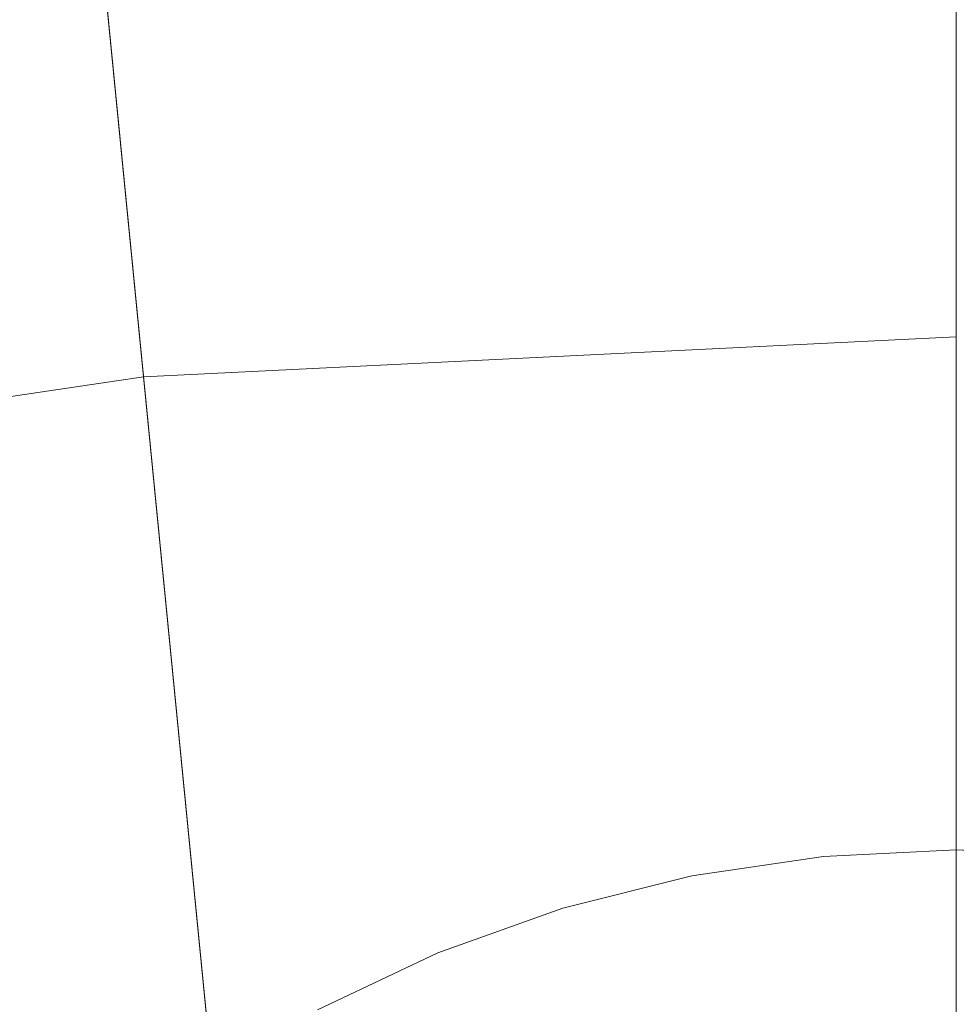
# Model space of a CAD drawing. Header units: millimetres. Extents: x 2270 to 2550, y -29847 to -29567.
# Tile 323 of 591: x 2396 to 2410, y -29594 to -29579. Entities that reach past the tile are written whole.
import ezdxf

# ---------------------------------------------------------------- set-up
doc = ezdxf.new("R2010")
doc.units = ezdxf.units.MM
doc.header["$LTSCALE"] = 25.4
doc.layers.add('Lighting-LED', color=7, linetype='Continuous', lineweight=5, true_color=0x000000)

msp = doc.modelspace()

# ---------------------------------------------------------------- linework, layer by layer
at = {"layer": 'Lighting-LED', "color": 18, "linetype": 'Continuous', "lineweight": 5, "true_color": 0x000000}
for points in [[(2410, -29707.5, -295.5), (2396.378, -29569.189, -295.5), (2410, -29568.515, -295.5)], [(2410, -29707.5, -295.5), (2382.886, -29571.189, -295.5), (2396.378, -29569.189, -295.5)], [(2410, -29707.5, -295.5), (2369.655, -29574.502, -295.5), (2382.886, -29571.189, -295.5)], [(2410, -29574.126, -176.433), (2396.927, -29574.772, -176.433), (2397.854, -29584.179, -170.5), (2410, -29583.578, -170.5)], [(2410, -29707.5, -295.5), (2356.815, -29579.099, -295.5), (2369.655, -29574.502, -295.5)], [(2396.927, -29574.772, -176.433), (2383.981, -29576.692, -176.433), (2385.825, -29585.963, -170.5), (2397.854, -29584.179, -170.5)], [(2410, -29707.5, -295.5), (2344.484, -29584.928, -295.5), (2356.815, -29579.099, -295.5)], [(2410, -29583.578, -170.5), (2397.854, -29584.179, -170.5), (2410, -29707.5, -170.5)], [(2397.854, -29584.179, -170.5), (2385.825, -29585.963, -170.5), (2410, -29707.5, -170.5)], [(2410, -29707.5, -295.5), (2332.786, -29591.942, -295.5), (2344.484, -29584.928, -295.5)], [(2385.825, -29585.963, -170.5), (2374.028, -29588.916, -170.5), (2410, -29707.5, -170.5)], [(2374.028, -29588.916, -170.5), (2362.579, -29593.016, -170.5), (2410, -29707.5, -170.5)], [(2410, -29591.25, -293.913), (2410, -29591.25, -297.088), (2408.015, -29591.348, -297.088), (2408.015, -29591.348, -293.913)], [(2411.985, -29591.348, -293.913), (2411.985, -29591.348, -297.088), (2410, -29591.25, -297.088), (2410, -29591.25, -293.913)], [(2408.015, -29591.348, -293.913), (2408.015, -29591.348, -297.088), (2406.049, -29591.639, -297.088), (2406.049, -29591.639, -293.913)], [(2406.049, -29591.639, -293.913), (2406.049, -29591.639, -297.088), (2404.122, -29592.122, -297.088), (2404.122, -29592.122, -293.913)], [(2410, -29707.5, -295.5), (2321.832, -29600.067, -295.5), (2332.786, -29591.942, -295.5)], [(2404.122, -29592.122, -293.913), (2404.122, -29592.122, -297.088), (2402.251, -29592.791, -297.088), (2402.251, -29592.791, -293.913)], [(2402.251, -29592.791, -293.913), (2402.251, -29592.791, -297.088), (2400.454, -29593.641, -297.088), (2400.454, -29593.641, -293.913)], [(2362.579, -29593.016, -170.5), (2351.585, -29598.213, -170.5), (2410, -29707.5, -170.5)]]:
    msp.add_3dface(points, dxfattribs=at)
for points, invisible_edges in [([(2408.015, -29591.348, -297.088), (2410, -29591.25, -297.088), (2411.985, -29591.348, -297.088), (2408.015, -29591.348, -297.088)], 12), ([(2408.015, -29591.348, -293.913), (2410, -29591.25, -293.913), (2411.985, -29591.348, -293.913), (2408.015, -29591.348, -293.913)], 12), ([(2397.154, -29595.847, -297.088), (2402.251, -29592.791, -297.088), (2411.985, -29591.348, -297.088), (2397.154, -29595.847, -297.088)], 15), ([(2397.154, -29595.847, -297.088), (2411.985, -29591.348, -297.088), (2422.846, -29595.847, -297.088), (2397.154, -29595.847, -297.088)], 15), ([(2397.154, -29595.847, -293.913), (2402.251, -29592.791, -293.913), (2411.985, -29591.348, -293.913), (2397.154, -29595.847, -293.913)], 15), ([(2397.154, -29595.847, -293.913), (2411.985, -29591.348, -293.913), (2422.846, -29595.847, -293.913), (2397.154, -29595.847, -293.913)], 15), ([(2402.251, -29592.791, -297.088), (2406.049, -29591.639, -297.088), (2408.015, -29591.348, -297.088), (2402.251, -29592.791, -297.088)], 13), ([(2402.251, -29592.791, -297.088), (2408.015, -29591.348, -297.088), (2411.985, -29591.348, -297.088), (2402.251, -29592.791, -297.088)], 15), ([(2402.251, -29592.791, -293.913), (2406.049, -29591.639, -293.913), (2408.015, -29591.348, -293.913), (2402.251, -29592.791, -293.913)], 13), ([(2402.251, -29592.791, -293.913), (2408.015, -29591.348, -293.913), (2411.985, -29591.348, -293.913), (2402.251, -29592.791, -293.913)], 15), ([(2402.251, -29592.791, -297.088), (2404.122, -29592.122, -297.088), (2406.049, -29591.639, -297.088), (2402.251, -29592.791, -297.088)], 12), ([(2402.251, -29592.791, -293.913), (2404.122, -29592.122, -293.913), (2406.049, -29591.639, -293.913), (2402.251, -29592.791, -293.913)], 12), ([(2397.154, -29595.847, -297.088), (2400.454, -29593.641, -297.088), (2402.251, -29592.791, -297.088), (2397.154, -29595.847, -297.088)], 13), ([(2397.154, -29595.847, -293.913), (2400.454, -29593.641, -293.913), (2402.251, -29592.791, -293.913), (2397.154, -29595.847, -293.913)], 13)]:
    msp.add_3dface(points, dxfattribs=dict(at, invisible_edges=invisible_edges))

doc.saveas('drawing.dxf')
